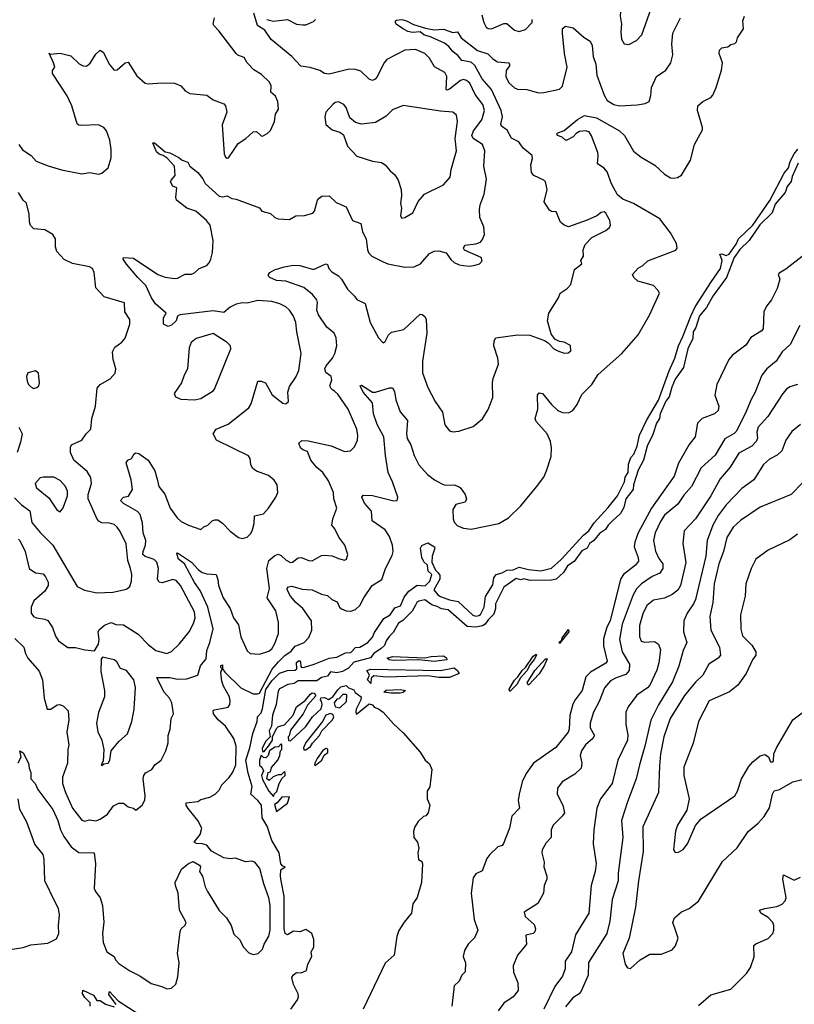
# Model space of a CAD drawing. Extents: x 1468344 to 1613994, y 525695 to 643861.
# Tile 273 of 427: x 1573403 to 1578415, y 597256 to 603623. Entities that reach past the tile are written whole.
import ezdxf

# ---------------------------------------------------------------- set-up
doc = ezdxf.new("R2010")
doc.units = 0

msp = doc.modelspace()

# ---------------------------------------------------------------- linework, layer by layer
at = {"layer": '0CON10XD'}
for points in [[(1577345, 603462), (1577395, 603487.5), (1577428.1, 603525), (1577489.4, 603695), (1577492.9, 603745), (1577486, 603775), (1577469.7, 603799.7), (1577435, 603822), (1577365.9, 603825.9), (1577340, 603815), (1577319.7, 603790.3), (1577295.8, 603735.8), (1577287.5, 603645), (1577296.7, 603595), (1577292.5, 603545), (1577297.9, 603497.9), (1577315, 603466.2), (1577345, 603462)], [(1573398.8, 602815), (1573422.2, 602782.2), (1573478, 602745), (1573509.1, 602709.1), (1573587.4, 602677.4), (1573673, 602653), (1573805, 602625.4), (1573855, 602635.6), (1573915, 602624.5), (1573935, 602630), (1573975.8, 602664.2), (1573995, 602730), (1573995.8, 602784.2), (1573985.7, 602845), (1573965.6, 602905), (1573948, 602925), (1573913, 602943), (1573798.3, 602938.3), (1573785, 602940), (1573775, 602950), (1573740.5, 603065), (1573710.2, 603130.2), (1573616, 603275), (1573616.1, 603293.9), (1573631.2, 603315), (1573623.2, 603343.2), (1573593.3, 603406.7), (1573600, 603400), (1573665, 603406), (1573735, 603390), (1573788.3, 603338.3), (1573815, 603324.3), (1573835, 603322.5), (1573859.1, 603340.9), (1573895, 603400), (1573925, 603426.7), (1573945, 603410), (1573982.5, 603335), (1574015, 603296.2), (1574035, 603298.8), (1574085, 603344), (1574105, 603348), (1574160.6, 603260.6), (1574215, 603212.5), (1574235, 603208), (1574325, 603215.7), (1574405, 603212.5), (1574445, 603196.2), (1574475, 603163.8), (1574505, 603146.2), (1574615, 603134.2), (1574654.3, 603104.3), (1574725, 603078), (1574736, 603065), (1574744.3, 603025), (1574713.1, 602943.1), (1574725.8, 602755), (1574735, 602733.3), (1574745, 602726.7), (1574755, 602730), (1574787.5, 602777.5), (1574817.5, 602822.5), (1574867.1, 602855), (1574915, 602898.8), (1574935, 602900), (1574965, 602872.5), (1574975, 602870), (1575005, 602886.7), (1575025, 602906.7), (1575051.2, 602965), (1575057.7, 603012.3), (1575076.9, 603045), (1575074.4, 603095), (1575058.3, 603128.3), (1575029.2, 603155), (1575030.4, 603195), (1575020, 603220), (1574967.9, 603267.9), (1574918.3, 603298.3), (1574875.8, 603345), (1574855, 603378.8), (1574815, 603394), (1574805, 603404), (1574691.3, 603551.3), (1574658.5, 603585), (1574654.6, 603595), (1574663.1, 603635)], [(1574442, 597728), (1574447.1, 597745), (1574475, 597768.8), (1574480.8, 597785), (1574438, 597865), (1574428.6, 597975), (1574410.8, 598025), (1574410, 598045), (1574450.5, 598129.5), (1574495, 598167.5), (1574525, 598180), (1574567.5, 598155), (1574572.5, 598145), (1574567.5, 598115), (1574585.8, 598085.8), (1574603.8, 598015), (1574618, 597985), (1574693.7, 597863.7), (1574740.6, 597815), (1574771.2, 597765), (1574789.5, 597709.5), (1574825.6, 597675.6), (1574851.4, 597625), (1574885, 597589.2), (1574915, 597577.5), (1574945.7, 597584.3), (1574975, 597612.5), (1574985.7, 597644.3), (1575015, 597696.7), (1575024.5, 597735.5), (1575024.2, 597895), (1575015.3, 597945), (1574982.7, 598035), (1574957.9, 598135), (1574925, 598175.6), (1574905, 598181.8), (1574865, 598178.6), (1574799.2, 598200.8), (1574765, 598197.5), (1574725, 598204.2), (1574645, 598246.2), (1574613.3, 598285), (1574585, 598294.3), (1574547, 598297), (1574532.5, 598305), (1574571.9, 598355), (1574581.9, 598395), (1574556.5, 598445), (1574493.4, 598523.4), (1574481.5, 598545), (1574481.1, 598558.9), (1574555, 598567.1), (1574575, 598581.2), (1574634.1, 598595.9), (1574668.8, 598615), (1574695, 598640.6), (1574712.2, 598675), (1574758, 598722), (1574782.7, 598757.3), (1574801.8, 598805), (1574803.2, 598925), (1574789.3, 598975), (1574734.6, 599055), (1574686.9, 599095), (1574656.4, 599135), (1574655.6, 599154.4), (1574660.6, 599159.4), (1574709.3, 599169.3), (1574752, 599178), (1574763.8, 599195), (1574765.9, 599214.1), (1574761.1, 599245), (1574722.6, 599312.6), (1574710.8, 599345), (1574705.6, 599404.4), (1574713.3, 599425), (1574705, 599433.3), (1574705, 599448), (1574715, 599451.2), (1574716, 599425), (1574730.5, 599405), (1574835, 599302.8), (1574915, 599264.4), (1574945, 599263.6), (1574955, 599268.8), (1575037.2, 599422.8), (1575078.6, 599471.4), (1575118.6, 599511.4), (1575160.1, 599539.9), (1575185, 599571.4), (1575242.9, 599595), (1575275, 599628.6), (1575293.3, 599675), (1575290.7, 599735), (1575235.9, 599815), (1575189.3, 599855), (1575155.4, 599895), (1575133.2, 599936.8), (1575132.9, 599945), (1575142.5, 599955), (1575165, 599959.7), (1575231.7, 599941.7), (1575295, 599935.4), (1575355, 599908.6), (1575395, 599899.6), (1575423.7, 599873.7), (1575457.9, 599857.9), (1575472.7, 599825), (1575485, 599813.8), (1575515, 599800), (1575545, 599797.5), (1575575, 599808.5), (1575604.6, 599835), (1575628.9, 599885), (1575683.5, 599965), (1575746.8, 600003.2), (1575769.4, 600075), (1575812.4, 600157.6), (1575818.8, 600185), (1575816.4, 600225), (1575795, 600281.4), (1575768.2, 600325), (1575683.3, 600383.3), (1575680, 600445), (1575635, 600497.8), (1575617.5, 600535), (1575625, 600548), (1575685, 600545.6), (1575825, 600512.9), (1575845.8, 600514.2), (1575850.8, 600535), (1575814.7, 600634.7), (1575786.6, 600695), (1575769.7, 600805), (1575760, 600925), (1575715.3, 601005), (1575693.4, 601075), (1575685.3, 601145), (1575625.6, 601215), (1575606.7, 601255), (1575615, 601260), (1575685, 601214.6), (1575706.2, 601215), (1575795, 601242.5), (1575815, 601242), (1575829.2, 601219.2), (1575837.9, 601165), (1575865, 601086.4), (1575911.9, 601031.9), (1575906.4, 600945), (1575910.9, 600915), (1575933.4, 600875), (1575955.3, 600805), (1575985, 600744.4), (1576042.6, 600682.6), (1576087.6, 600647.6), (1576135, 600621.5), (1576156.2, 600613.8), (1576215, 600615.8), (1576243.3, 600605), (1576256, 600596), (1576285, 600552.5), (1576293.3, 600525), (1576285, 600503.3), (1576225, 600488.6), (1576205.5, 600455), (1576207.1, 600395), (1576215, 600373.1), (1576235, 600351.2), (1576275, 600334.7), (1576325, 600328.5), (1576503.8, 600365), (1576565, 600401.9), (1576645, 600480), (1576747.6, 600602.4), (1576793.5, 600665), (1576812.7, 600705), (1576842, 600798), (1576843.8, 600855), (1576837.7, 600895), (1576815.7, 600945.7), (1576744.6, 601024.6), (1576738.9, 601045), (1576755.6, 601105.6), (1576754.3, 601195), (1576765, 601211.2), (1576785, 601206), (1576844.1, 601134.1), (1576885, 601096.9), (1576915, 601083.1), (1576955, 601081.4), (1576981.2, 601095), (1577010, 601135), (1577039.8, 601200.2), (1577105.2, 601264.8), (1577145, 601328.5), (1577298.5, 601465), (1577405.7, 601584.3), (1577477.4, 601712.6), (1577542, 601855), (1577532.9, 601875), (1577505, 601903.8), (1577402.7, 601932.7), (1577375.7, 601955), (1577367.5, 601975), (1577403.8, 602016.2), (1577435, 602034), (1577466.7, 602063.3), (1577648.3, 602131.7), (1577656.5, 602145), (1577653.1, 602175), (1577614.6, 602245), (1577544.4, 602335), (1577375, 602435.3), (1577305, 602461.9), (1577270.9, 602490.9), (1577231.9, 602561.9), (1577205, 602640.2), (1577185, 602662.5), (1577141.2, 602691.2), (1577146.8, 602743.2), (1577143.2, 602765), (1577102.3, 602872.3), (1577086.9, 602896.9), (1577065, 602904), (1577025, 602901.1), (1577002.7, 602887.3), (1576985, 602865.6), (1576943.8, 602843.8), (1576935, 602843.3), (1576913.8, 602863.8), (1576882.5, 602875), (1576877.5, 602885), (1576881.7, 602888.3), (1576925, 602907.5), (1577011.9, 602978.1), (1577057.5, 603002.5), (1577135, 602988.6), (1577285, 602904.1), (1577316.4, 602875), (1577375, 602773.8), (1577425, 602733.3), (1577511.8, 602681.8), (1577575, 602624.4), (1577615, 602601.4), (1577635, 602598.1), (1577658.3, 602601.7), (1577685, 602617.5), (1577744.4, 602715), (1577770, 602815), (1577820, 602910), (1577820.8, 602925), (1577788, 603035), (1577790, 603065), (1577823.3, 603095), (1577875, 603120), (1577887.5, 603135), (1577909.2, 603185), (1577943.6, 603296.4), (1577950.6, 603345), (1577929.2, 603405), (1577930, 603425), (1577945, 603441.2), (1577985, 603446.7), (1578005, 603463.3), (1578030, 603470), (1578040.7, 603479.3), (1578046.7, 603505), (1578085.8, 603564.2), (1578081.4, 603615), (1578092.5, 603645)], [(1574955, 602405.7), (1574970, 602385), (1575025, 602368.8), (1575053.8, 602345), (1575075, 602335.8), (1575149.3, 602330.7), (1575190, 602355), (1575245, 602356.8), (1575298.9, 602371.1), (1575310.6, 602385), (1575330.8, 602455), (1575340.3, 602469.7), (1575358.8, 602481.2), (1575405, 602484.2), (1575451.7, 602441.7), (1575515, 602413.3), (1575555.8, 602325), (1575610, 602305), (1575621.2, 602251.2), (1575645.6, 602205.6), (1575654, 602135), (1575662.7, 602112.7), (1575682, 602095), (1575755, 602056.7), (1575785, 602044.4), (1575895, 602021.9), (1575955, 602025.7), (1575996, 602045), (1576055, 602110.6), (1576085, 602125.6), (1576115, 602128.9), (1576163.3, 602115), (1576192.7, 602072.7), (1576215, 602053.8), (1576247.7, 602037.7), (1576274.1, 602034.1), (1576315, 602030), (1576350, 602035), (1576377.5, 602045), (1576396.1, 602063.9), (1576388, 602085), (1576282.1, 602132.1), (1576273.8, 602145), (1576282.5, 602165), (1576355, 602174.5), (1576383.8, 602185), (1576398.3, 602201.7), (1576410.8, 602235), (1576406.4, 602283.6), (1576380, 602345), (1576378.6, 602395), (1576382.9, 602425), (1576408.1, 602495), (1576422.7, 602592.7), (1576405.6, 602675), (1576413.6, 602775), (1576396.7, 602815), (1576337.3, 602855), (1576329.2, 602875), (1576340, 602905), (1576392.7, 602975), (1576411.3, 603035), (1576400, 603075), (1576350.3, 603140.3), (1576315, 603213.1), (1576295, 603230), (1576275, 603235.6), (1576255, 603229.1), (1576185, 603173.5), (1576167.7, 603167.7), (1576162.3, 603172.3), (1576166, 603255), (1576155, 603280.8), (1576087.2, 603317.2), (1576054.5, 603375), (1576025, 603403.5), (1575965, 603430.8), (1575894.7, 603425.3), (1575778, 603365), (1575762, 603345), (1575715, 603252), (1575702.4, 603237.6), (1575685, 603230), (1575665, 603238.6), (1575610.9, 603290.9), (1575575, 603301.5), (1575535, 603302.9), (1575405, 603271.1), (1575376, 603276), (1575345, 603294.5), (1575283.4, 603313.4), (1575222.2, 603322.2), (1575164.6, 603384.6), (1575031.2, 603495), (1574990, 603555), (1574942, 603585), (1574918.8, 603665)], [(1575002.5, 603625), (1575045, 603614.2), (1575135, 603624.3), (1575193.6, 603593.6), (1575235, 603588.9), (1575255, 603590.6), (1575305, 603611.2), (1575316.7, 603625)], [(1575441.2, 601221.2), (1575421.4, 601235), (1575409.4, 601255), (1575422.9, 601295), (1575419.2, 601315), (1575385, 601342.5), (1575378.5, 601365), (1575385.5, 601385), (1575427.8, 601435), (1575443.3, 601465), (1575454.3, 601515), (1575451.5, 601565), (1575438.1, 601595), (1575390.5, 601635), (1575337, 601715), (1575326.5, 601745), (1575329.6, 601795), (1575325, 601811.5), (1575296.8, 601846.8), (1575241.6, 601891.6), (1575125, 601933.1), (1575065, 601936), (1575022.5, 601955), (1575013.3, 601965), (1575013.3, 601975), (1575022.7, 601987.3), (1575052.5, 602005), (1575114.5, 602025.5), (1575175, 602036.1), (1575215, 602033.6), (1575305, 602007.9), (1575385, 602044), (1575395, 602040), (1575404.5, 602014.5), (1575422.4, 601992.4), (1575465, 601966.2), (1575485, 601946.2), (1575525, 601880), (1575568.6, 601835), (1575585, 601814), (1575638.3, 601788.3), (1575671.4, 601665), (1575725, 601566), (1575755, 601534.3), (1575768.8, 601541.2), (1575790, 601585), (1575807.9, 601602.1), (1575889.6, 601620.4), (1575995, 601718), (1576007.7, 601717.7), (1576025, 601703.3), (1576033.9, 601683.9), (1576036.8, 601596.8), (1576008.9, 601415), (1576009.7, 601339.7), (1576044, 601245), (1576092, 601155), (1576138.8, 601085), (1576155, 601002.5), (1576184.2, 600964.2), (1576205, 600958.8), (1576245, 600962), (1576337, 600993), (1576398.3, 601041.7), (1576435, 601102.5), (1576465, 601180), (1576462.5, 601275), (1576467, 601303), (1576502, 601395), (1576497.5, 601435), (1576470, 601515), (1576473.9, 601546.1), (1576484, 601566), (1576624.3, 601585.7), (1576703, 601583), (1576798.3, 601548.3), (1576823, 601533), (1576860, 601495), (1576885, 601482.5), (1576925, 601467.5), (1576951.7, 601468.3), (1576968.3, 601481.7), (1576966.4, 601516.4), (1576925, 601537.5), (1576895, 601542.5), (1576866.4, 601556.4), (1576841.7, 601591.7), (1576818.8, 601675), (1576826.2, 601725), (1576890, 601825), (1576900, 601855), (1576945, 601883.8), (1576969.7, 601910.3), (1576992.8, 602007.2), (1577041.2, 602045), (1577033.8, 602065), (1577052, 602095), (1577049.2, 602135), (1577060.9, 602169.1), (1577105.9, 602214.1), (1577195, 602260), (1577218.3, 602278.3), (1577226.7, 602295), (1577221.2, 602325), (1577195, 602372.5), (1577185, 602380), (1577165, 602376.7), (1577137.5, 602355), (1577075, 602326.7), (1576955, 602284), (1576925, 602293.8), (1576902.7, 602312.7), (1576875, 602380), (1576845, 602382.5), (1576830.5, 602390.5), (1576796.7, 602445), (1576816, 602525), (1576806, 602575), (1576795, 602585.8), (1576728.8, 602615), (1576714.2, 602635), (1576710.8, 602685), (1576720.8, 602725), (1576718.8, 602745), (1576661.3, 602791.3), (1576632.5, 602832.5), (1576585, 602857.3), (1576557.6, 602907.6), (1576520, 602935), (1576516.6, 602946.6), (1576526.2, 602995), (1576517.5, 603035), (1576455, 603171.1), (1576395, 603240), (1576347.1, 603327.1), (1576325, 603347.5), (1576265, 603359.2), (1576240.1, 603390.1), (1576205, 603418.2), (1576180.7, 603450.7), (1576151.3, 603471.3), (1576065, 603510.7), (1576017.5, 603525), (1575994.5, 603544.5), (1575945, 603540.7), (1575915, 603546), (1575880, 603565), (1575838.8, 603595), (1575833.8, 603605), (1575833.8, 603615), (1575840.9, 603619.1), (1575875.7, 603624.3), (1575905, 603616.4), (1575951.3, 603591.3), (1576028, 603568), (1576085, 603558.2), (1576145, 603561.1), (1576205, 603540.9), (1576235, 603544.3), (1576260, 603505), (1576365, 603423.3), (1576431.5, 603401.5), (1576465, 603368.9), (1576495, 603351.1), (1576565.8, 603345), (1576573.3, 603335), (1576571.5, 603325), (1576550.5, 603295), (1576547.9, 603255), (1576567.9, 603215), (1576605, 603182.5), (1576625, 603173.5), (1576685, 603172.2), (1576759.5, 603149.5), (1576795, 603151.2), (1576895, 603173.8), (1576915.8, 603194.2), (1576946.2, 603315), (1576928.9, 603405), (1576914.6, 603535.4), (1576915.8, 603565), (1576935, 603581.4), (1576985, 603569.4), (1577055, 603507.5), (1577095, 603483.8), (1577106.9, 603456.9), (1577114.7, 603384.7), (1577131.5, 603335), (1577138.4, 603265), (1577183.8, 603135), (1577205, 603100.8), (1577246.7, 603075), (1577285, 603066.9), (1577397.9, 603072.1), (1577449.7, 603080.3), (1577475, 603093.3), (1577487.7, 603132.3), (1577490.8, 603185), (1577523.8, 603255), (1577584, 603296), (1577615.6, 603344.4), (1577630, 603395), (1577623.5, 603465), (1577630, 603535), (1577678.1, 603635)], [(1576392.7, 603655), (1576405.6, 603605), (1576421.4, 603575), (1576435, 603565.7), (1576455, 603564.4), (1576535, 603598.1), (1576555, 603599.2), (1576605, 603555.7), (1576635, 603547.1), (1576675, 603560), (1576719.2, 603605), (1576718, 603625)], [(1575875, 602340), (1575895, 602343.3), (1575946.2, 602375), (1575982.2, 602447.8), (1576022.5, 602495), (1576145, 602555.5), (1576188.6, 602605), (1576195.3, 602655), (1576230, 602775), (1576220.9, 602855), (1576236.5, 602965), (1576229.2, 603005), (1576205, 603024.4), (1576125, 603030.8), (1575885, 603069.2), (1575815, 603040), (1575775, 602999.4), (1575705, 602958.1), (1575615, 602948.1), (1575575, 602958.6), (1575538.7, 602988.7), (1575515.5, 603055.5), (1575501.2, 603075), (1575465, 603091.4), (1575445, 603087.5), (1575430, 603075), (1575384.2, 603025), (1575377.1, 602995), (1575383.8, 602945), (1575425, 602911.2), (1575475, 602896.7), (1575499.3, 602879.3), (1575523.3, 602805), (1575585, 602740), (1575685, 602708), (1575745, 602700), (1575768.8, 602685), (1575801.2, 602645), (1575830.3, 602620.3), (1575851.4, 602585), (1575872.2, 602525), (1575874.4, 602485), (1575867.5, 602435), (1575873.8, 602405), (1575866.7, 602355), (1575875, 602340)], [(1573395, 600264.4), (1573405, 600255.8), (1573437.9, 600185), (1573465.4, 600075.4), (1573505.9, 600045.9), (1573555, 600039.5), (1573569.7, 600019.7), (1573586.9, 599985), (1573588.2, 599965), (1573565, 599926.9), (1573495, 599864.3), (1573476.9, 599825), (1573478.5, 599785), (1573493.5, 599765), (1573512.5, 599755), (1573566.6, 599746.6), (1573585, 599738.1), (1573615, 599693.1), (1573635.9, 599635.9), (1573655, 599605.7), (1573715, 599564.3), (1573765, 599564.3), (1573825, 599549.2), (1573888.3, 599541.7), (1573914, 599585), (1573917.5, 599615), (1573912, 599665), (1573919.2, 599680.8), (1573951.5, 599708.5), (1573994.4, 599724.4), (1574025, 599711.5), (1574075, 599711.1), (1574169.3, 599649.3), (1574235, 599582.9), (1574285, 599544.2), (1574355, 599525.6), (1574385, 599538.6), (1574434.5, 599585), (1574500, 599665), (1574527.9, 599717.9), (1574537.8, 599755), (1574534.1, 599795), (1574443.8, 599965), (1574415.7, 599995.7), (1574395, 600003.1), (1574325, 599980.8), (1574305, 599985.6), (1574294.6, 600005), (1574302.3, 600075), (1574291.1, 600115), (1574273.1, 600133.1), (1574215, 600151.1), (1574200.4, 600165), (1574201.2, 600185), (1574218.1, 600225), (1574219.7, 600255), (1574202, 600305), (1574198.8, 600368.8), (1574182.7, 600422.7), (1574165, 600442.2), (1574075.8, 600495), (1574055.8, 600515), (1574074.2, 600535), (1574107, 600543), (1574133.8, 600585), (1574125, 600646.7), (1574092, 600758), (1574102.5, 600775), (1574126.7, 600785), (1574143.3, 600815), (1574155, 600823.3), (1574175, 600818.8), (1574235.6, 600775), (1574278.5, 600705), (1574292.1, 600652.1), (1574302.9, 600605), (1574342.2, 600555), (1574377.7, 600465), (1574421.2, 600401.2), (1574448.3, 600378.3), (1574495, 600354.4), (1574575, 600326), (1574595.6, 600344.4), (1574620, 600355), (1574647.9, 600382.1), (1574665, 600390), (1574685, 600388), (1574715, 600367.5), (1574765, 600315.7), (1574820, 600275), (1574845, 600268), (1574875, 600276), (1574898.9, 600301.1), (1574910, 600325), (1574920.5, 600365), (1574922, 600415), (1574981.1, 600428.9), (1575013.3, 600465), (1575060.8, 600535), (1575072.5, 600565), (1575069.2, 600615), (1575050, 600645), (1575013.3, 600675), (1574935, 600704.3), (1574910.9, 600720.9), (1574899.4, 600745), (1574895.5, 600785.5), (1574883.5, 600803.5), (1574676, 600905), (1574656.2, 600945), (1574674, 600975), (1574752, 601008), (1574886.9, 601113.1), (1574900.4, 601139.6), (1574943.8, 601285), (1574965, 601286.5), (1574994.2, 601275), (1575036.4, 601196.4), (1575105, 601143.8), (1575125, 601138.8), (1575143.3, 601155), (1575138.6, 601215), (1575148, 601252), (1575189.5, 601310.5), (1575208.9, 601355), (1575225.4, 601465.4), (1575196.5, 601605), (1575190, 601665), (1575174.3, 601705), (1575149.2, 601745), (1575126.2, 601766.2), (1575086.7, 601786.7), (1575035, 601801.2), (1574945, 601806.7), (1574875, 601790), (1574845, 601791.6), (1574805, 601783.3), (1574765.7, 601765), (1574725, 601730.4), (1574655, 601740.9), (1574440, 601715), (1574423.8, 601706.2), (1574416.2, 601675), (1574385, 601646.7), (1574365, 601640), (1574334.3, 601654.3), (1574334.4, 601695.6), (1574350, 601725), (1574283.1, 601785), (1574255.5, 601825), (1574219.4, 601905), (1574166.9, 601955), (1574095, 602042.9), (1574073.1, 602075), (1574074, 602085), (1574140.2, 602080.2), (1574296.7, 601975), (1574345, 601957.1), (1574405, 601949.2), (1574425, 601952.5), (1574475, 601977.8), (1574515, 601978), (1574535, 601985.8), (1574563.8, 602015), (1574615, 602033.5), (1574629.6, 602050.4), (1574639.4, 602075), (1574651.8, 602118.2), (1574654.2, 602195), (1574635, 602294.2), (1574611.9, 602325), (1574543.3, 602385), (1574483.9, 602403.9), (1574417.5, 602455), (1574413.8, 602475), (1574420, 602535), (1574395, 602547.5), (1574380, 602575), (1574382.5, 602585), (1574410, 602615), (1574404, 602675), (1574358.3, 602728.3), (1574332.5, 602745), (1574305, 602752.5), (1574288.3, 602768.3), (1574265, 602827.5), (1574275, 602827.5), (1574345, 602769.2), (1574375, 602762.9), (1574432.9, 602732.9), (1574453.8, 602715), (1574491.4, 602701.4), (1574504, 602675), (1574555.7, 602635), (1574587.5, 602595), (1574603.1, 602563.1), (1574695, 602482.5), (1574715, 602477.3), (1574745, 602484.4), (1574775, 602466.7), (1574805, 602461.9), (1574955, 602405.7)], [(1577211.7, 600468.3), (1577270.4, 600545), (1577315.7, 600634.3), (1577320.2, 600665), (1577339.5, 600695), (1577341.7, 600748.3), (1577357.2, 600792.8), (1577375.9, 600814.1), (1577398.4, 600865), (1577413.8, 600936.2), (1577457.8, 601032.2), (1577536.8, 601163.2), (1577605, 601353.3), (1577642.1, 601435), (1577665.2, 601515), (1577694.8, 601575), (1577744.6, 601705.4), (1577773.4, 601766.6), (1577880.2, 601929.8), (1577938, 602015), (1577948, 602065), (1577933, 602107), (1577945, 602109.5), (1577975, 602098.4), (1577992.6, 602107.4), (1578038.8, 602171.2), (1578054.8, 602205.2), (1578146.3, 602293.7), (1578256.7, 602453.3), (1578349.2, 602630.8), (1578377.8, 602665), (1578388.7, 602705), (1578414.8, 602755), (1578438.7, 602785)], [(1578440.6, 602695), (1578400.4, 602609.6), (1578393.7, 602576.3), (1578369.7, 602545), (1578356.5, 602505), (1578290.9, 602429.1), (1578271.6, 602375), (1578192.5, 602297.5), (1578122.5, 602195), (1578062.8, 602137.2), (1578025.2, 602085), (1577975.8, 601955), (1577888, 601835), (1577847.1, 601762.9), (1577801, 601709), (1577776.8, 601633.2), (1577761.1, 601605), (1577758.9, 601561.1), (1577727.1, 601495), (1577698.9, 601375), (1577645, 601299.1), (1577623, 601247), (1577606.4, 601183.6), (1577583.5, 601156.5), (1577547.1, 601075), (1577542.9, 601045), (1577522.5, 601015), (1577498.9, 600941.1), (1577463.7, 600866.3), (1577438.6, 600775), (1577405, 600709.4), (1577374.3, 600615), (1577371.6, 600585), (1577326, 600525), (1577311.8, 600468.2), (1577290.3, 600429.7), (1577238.2, 600381.8), (1577211.2, 600355), (1577194.2, 600325.8), (1577155, 600301.3), (1577116.8, 600253.2), (1577090.5, 600235), (1577075.4, 600205), (1577041.2, 600188.8), (1576989.9, 600120.1), (1576947.4, 600092.6), (1576920.7, 600049.3), (1576875, 600005.6), (1576845, 599998.1), (1576705, 599997), (1576665, 600007.5), (1576645, 600001.2), (1576615, 600008.7), (1576535, 599952.7), (1576480.7, 599845), (1576482.2, 599815), (1576471.3, 599778.7), (1576435, 599743.3), (1576415.5, 599714.5), (1576397.1, 599702.9), (1576355, 599694.8), (1576299.2, 599699.2), (1576175, 599806.5), (1576132.5, 599812.5), (1576105, 599829.6), (1576069.3, 599839.3), (1576025, 599871.3), (1575985, 599862.5), (1575973, 599855), (1575963.4, 599836.6), (1575942, 599798), (1575882.3, 599737.7), (1575855, 599720.5), (1575819.9, 599660.1), (1575795, 599636.8), (1575775, 599606.5), (1575762.9, 599577.1), (1575743.1, 599556.9), (1575695, 599525.4), (1575673.1, 599496.9), (1575565, 599467.9), (1575529.9, 599430.1), (1575491.7, 599408.3), (1575455, 599400), (1575415, 599406.7), (1575395, 599377.1), (1575355, 599370), (1575325, 599348), (1575205, 599348.1), (1575179.2, 599330.8), (1575138.8, 599325), (1575085, 599295.4), (1575075, 599282), (1575063.1, 599195), (1575039.5, 599125), (1575033.1, 599055), (1575018, 599025), (1575023.3, 598986.7), (1574995, 598958), (1574973.2, 598913.2), (1574975, 598890), (1574985, 598890), (1575013.6, 598926.4), (1575040, 598965), (1575040, 598985), (1575065, 599040), (1575078.3, 599051.7), (1575115.8, 599064.2), (1575173.3, 599125), (1575195, 599180), (1575250, 599220), (1575285, 599262.5), (1575295, 599270), (1575308.3, 599268.3), (1575318.3, 599251.7), (1575265, 599190), (1575237.5, 599135), (1575155, 599030), (1575147, 598993), (1575140, 598985), (1575141.7, 598961.7), (1575155, 598960), (1575255, 599052.5), (1575297.5, 599115), (1575353.6, 599166.4), (1575360, 599195), (1575357, 599217), (1575350, 599225), (1575351.7, 599238.3), (1575375, 599240), (1575401.7, 599228.3), (1575430, 599245), (1575460.7, 599289.3), (1575481.7, 599308.3), (1575515, 599317.5), (1575531.7, 599301.7), (1575565, 599290), (1575573.6, 599273.6), (1575612.5, 599245), (1575610, 599225), (1575580, 599165), (1575577.5, 599145), (1575582.5, 599132.5), (1575665, 599200), (1575685, 599192.5), (1575697, 599177), (1575725, 599168), (1575754, 599145), (1575820.9, 599070.9), (1575885, 599012.5), (1575995, 598885.8), (1576026, 598836), (1576055, 598811.2), (1576070, 598775), (1576057.5, 598662.5), (1576040, 598635), (1576040, 598585), (1576056.7, 598545), (1576046.7, 598495), (1576030, 598475), (1576015, 598470), (1575980.7, 598439.3), (1575960, 598405), (1575951.2, 598375), (1575952.5, 598335), (1575976.7, 598305), (1575986.4, 598266.4), (1575980, 598235), (1575983, 598193), (1576005, 598180), (1576010, 598165), (1576004, 598045), (1575973.9, 597946.1), (1575946.2, 597905), (1575937.8, 597845), (1575891.5, 597788.5), (1575856.4, 597733.6), (1575843.8, 597695), (1575825.6, 597575), (1575767.8, 597522.2), (1575625.4, 597225)], [(1573370.8, 600530.8), (1573415.8, 600485.8), (1573468.3, 600448.3), (1573481.9, 600371.9), (1573536.3, 600306.3), (1573617.3, 600225), (1573775, 599958), (1573823.2, 599933.2), (1573903.4, 599916.6), (1574005, 599921.5), (1574095, 599940.8), (1574115, 599958.8), (1574127.2, 599992.8), (1574127.9, 600035), (1574119.3, 600075), (1574102, 600125), (1574093.3, 600233.3), (1574054.2, 600314.2), (1574035, 600342.2), (1574015, 600358.2), (1573985, 600367.1), (1573935, 600370.4), (1573915, 600380), (1573903.7, 600393.7), (1573845.4, 600525), (1573846.9, 600553.1), (1573867.8, 600625), (1573863.5, 600663.5), (1573840.6, 600700.6), (1573753.5, 600775), (1573731.8, 600825), (1573731.8, 600858.2), (1573738, 600875), (1573806.1, 600903.9), (1573834.2, 600945), (1573864, 600975), (1573870, 601045), (1573893.3, 601125), (1573905, 601240), (1573923.3, 601265), (1573988.8, 601301.2), (1574021.7, 601338.3), (1574026, 601365), (1574008.9, 601425), (1574004, 601475), (1574020, 601505), (1574039.8, 601520.2), (1574065, 601536.9), (1574085, 601564.3), (1574115.3, 601655), (1574115.4, 601685), (1574084.3, 601734.3), (1574081.1, 601791.1), (1573950.9, 601830.9), (1573895, 601890), (1573885, 601987.5), (1573874.4, 602014.4), (1573855, 602024), (1573745, 602047.1), (1573691.3, 602071.3), (1573644.2, 602125), (1573634.2, 602155), (1573636, 602205), (1573618.8, 602235), (1573565, 602264.3), (1573495, 602271.2), (1573472.7, 602292.7), (1573465.8, 602315), (1573465.6, 602365), (1573447.7, 602437.7), (1573425, 602456.7), (1573395.5, 602505.5)], [(1578465, 602091.4), (1578360.7, 602009.3), (1578316.2, 601985), (1578311.2, 601975), (1578321.2, 601945), (1578304.2, 601885), (1578267.5, 601812.5), (1578235, 601771.2), (1578217.5, 601735), (1578214.4, 601625), (1578201.4, 601608.6), (1578132.9, 601567.1), (1578100.5, 601519.5), (1578016.1, 601453.9), (1577990.7, 601425), (1577912.9, 601265), (1577901.1, 601195), (1577925.6, 601125), (1577921.4, 601095), (1577898.8, 601075), (1577818.6, 601045), (1577787.9, 601015), (1577774.4, 600925), (1577735, 600877.1), (1577665.3, 600755), (1577638.3, 600671.7), (1577490.8, 600465), (1577403.8, 600305), (1577383.1, 600245), (1577379.7, 600215), (1577405.4, 600145), (1577407.8, 600122.2), (1577386.7, 600095), (1577310.8, 600035), (1577289.7, 600005), (1577223.7, 599735), (1577203, 599695), (1577181, 599619), (1577180, 599575), (1577203.6, 599475), (1577195, 599463.2), (1577096.7, 599405), (1577066, 599374), (1577043.1, 599285), (1576996.2, 599225), (1576982.7, 599197.3), (1576963.4, 599123.4), (1576959.2, 599035), (1576950.9, 599015), (1576872.3, 598917.7), (1576728.6, 598815), (1576680.8, 598749.2), (1576653.5, 598695), (1576634.4, 598615), (1576629.4, 598575), (1576636, 598525), (1576587.3, 598472.7), (1576571.4, 598395), (1576533.6, 598296.4), (1576525, 598283.3), (1576495.9, 598274.1), (1576445.6, 598224.4), (1576425, 598200), (1576395, 598120), (1576355, 598100), (1576338, 598075), (1576324.2, 597974.2), (1576344.3, 597805), (1576368.5, 597735), (1576345, 597686.7), (1576305, 597644.3), (1576281.1, 597605), (1576273.3, 597565), (1576288.5, 597525), (1576284.5, 597465.5), (1576262.9, 597445), (1576247.1, 597405), (1576214.4, 597375), (1576200, 597245)], [(1574535, 601165.7), (1574575, 601174.3), (1574655, 601224), (1574664, 601235), (1574770, 601495), (1574766.7, 601515), (1574745.6, 601535.6), (1574655, 601593.8), (1574545, 601561.9), (1574511.9, 601535), (1574499.8, 601500.2), (1574488.8, 601365), (1574466.7, 601325), (1574450, 601275), (1574402.5, 601205), (1574412.5, 601185), (1574445, 601168.8), (1574535, 601165.7)], [(1578450, 601645), (1578387.4, 601522.6), (1578335.6, 601475), (1578297.8, 601415), (1578237.1, 601365), (1578204.3, 601325), (1578162.5, 601215), (1578135, 601168), (1578097.5, 601075), (1578039.5, 600960.5), (1578025, 600946.2), (1577965, 600913.3), (1577902.6, 600807.4), (1577812.9, 600725), (1577748.8, 600605), (1577700.8, 600549.1), (1577660.6, 600489.4), (1577575, 600419.6), (1577548.6, 600378.6), (1577514.1, 600305), (1577503.3, 600255), (1577517, 600187), (1577539.2, 600139.2), (1577563.8, 600105), (1577565, 600073.8), (1577545.3, 600044.7), (1577495, 600022.5), (1577425.5, 599975), (1577395, 599942.5), (1577372.9, 599905), (1577301.6, 599715), (1577284.7, 599615), (1577300.3, 599535), (1577349.5, 599455), (1577346.9, 599415), (1577325, 599388.2), (1577262.2, 599367.8), (1577225, 599347.3), (1577187.4, 599302.6), (1577152.9, 599215), (1577116.4, 599145), (1577093.5, 599075), (1577094.6, 599044.6), (1577121.4, 598995), (1577112.5, 598975), (1577064.4, 598935), (1577037.8, 598895), (1577030, 598865), (1577040, 598815), (1577035, 598784), (1576996, 598744), (1576912, 598695), (1576881.9, 598655), (1576880, 598615), (1576916.5, 598545), (1576928.1, 598495), (1576915.8, 598475), (1576854.3, 598415), (1576841.4, 598385), (1576841.4, 598335), (1576809.4, 598300.6), (1576784.3, 598255), (1576780.6, 598235), (1576796.4, 598175), (1576793.5, 598145), (1576814.3, 598085), (1576814.2, 598065), (1576795.6, 598025), (1576792.2, 597975), (1576755, 597908), (1576667.5, 597852.5), (1576673.8, 597825), (1576731.7, 597771.7), (1576741.2, 597745), (1576735.4, 597724.6), (1576725.4, 597714.6), (1576677, 597703), (1576682, 597645), (1576656.7, 597613.3), (1576625, 597573.3), (1576596.2, 597505), (1576599.2, 597465), (1576625.8, 597395), (1576628.8, 597345), (1576596, 597305), (1576535.5, 597264.5), (1576499.2, 597215)], [(1573495, 601238), (1573515, 601244), (1573526.2, 601255), (1573531.2, 601275), (1573525, 601337.5), (1573505, 601353.3), (1573455, 601340), (1573446.7, 601315), (1573451.2, 601285), (1573461.2, 601265), (1573475, 601248.8), (1573495, 601238)], [(1573372, 599622), (1573431.2, 599565), (1573440, 599525), (1573456.2, 599495), (1573530, 599410), (1573550, 599355), (1573562.3, 599235), (1573581.2, 599165), (1573605, 599163.8), (1573645, 599192.5), (1573664.1, 599195.9), (1573686.2, 599185), (1573718, 599155), (1573720.8, 599095), (1573709.1, 599015), (1573721.4, 598935), (1573714.5, 598905), (1573711.8, 598815), (1573680.8, 598725), (1573680.8, 598685), (1573700, 598625), (1573744.6, 598525), (1573805, 598448), (1573825, 598440), (1573855, 598449.2), (1573895, 598443.6), (1573925, 598454.1), (1573971.2, 598485), (1574009.9, 598540.1), (1574045, 598557.3), (1574075, 598556.7), (1574105, 598534), (1574140, 598525), (1574155, 598512.5), (1574196.2, 598545), (1574212.7, 598577.3), (1574215.7, 598604.3), (1574202.9, 598715), (1574205.6, 598735), (1574217.8, 598752.2), (1574258.8, 598775), (1574278.8, 598805), (1574319.2, 598835), (1574348.6, 598895), (1574363.4, 598946.6), (1574364.5, 598995), (1574377.8, 599035), (1574383.8, 599105), (1574398, 599135), (1574386.8, 599206.8), (1574371.9, 599235), (1574335, 599277.1), (1574290.5, 599369.5), (1574375, 599370), (1574425, 599359.6), (1574485, 599360), (1574555.6, 599384.4), (1574573.3, 599445), (1574608.8, 599491.2), (1574614.1, 599545), (1574634.2, 599595), (1574655.7, 599685), (1574621.6, 599825), (1574571.2, 599931.2), (1574534.3, 599984.3), (1574470.6, 600105), (1574430.4, 600135), (1574420.3, 600169.7), (1574425, 600175.8), (1574515, 600114.7), (1574558.3, 600068.3), (1574585, 600048.9), (1574615, 600039.2), (1574674.2, 600035), (1574686.1, 600003.9), (1574689.6, 599965), (1574720.4, 599885), (1574765.3, 599815.2), (1574786.9, 599755), (1574820, 599710), (1574835, 599633.3), (1574875, 599542.5), (1574895, 599523.8), (1574955, 599520), (1575015, 599538.8), (1575034, 599555), (1575055, 599590), (1575077, 599653), (1575076.9, 599725), (1575060.3, 599800.3), (1575004.5, 599885), (1575019.3, 599945), (1575001.7, 600075), (1575015.6, 600125), (1575055, 600158.8), (1575075, 600166), (1575095, 600158.6), (1575127.4, 600127.4), (1575155, 600113.3), (1575168.8, 600115), (1575205, 600143.1), (1575223.5, 600146.5), (1575275, 600126.4), (1575295, 600124.4), (1575355, 600157.5), (1575375, 600161.4), (1575425.6, 600155.6), (1575465, 600140), (1575505, 600127.5), (1575517.5, 600135), (1575526.2, 600165), (1575506, 600225), (1575467.4, 600277.4), (1575441.3, 600331.3), (1575422.5, 600355), (1575428.9, 600395), (1575456.2, 600465), (1575436, 600525), (1575434.3, 600565), (1575401.5, 600641.5), (1575363.8, 600695), (1575325, 600728.2), (1575287.8, 600775), (1575265, 600830), (1575235, 600841.4), (1575220, 600855), (1575210, 600885), (1575228.4, 600901.6), (1575270.8, 600900.8), (1575417.5, 600867.5), (1575505, 600831.9), (1575543.9, 600836.1), (1575568.7, 600861.3), (1575588.1, 600905), (1575590.6, 600935), (1575584.3, 600975), (1575528.1, 601105), (1575461.7, 601201.7), (1575441.2, 601221.2)], [(1578435, 601264.4), (1578385, 601248.5), (1578365.3, 601234.7), (1578340, 601205), (1578243.8, 601056.2), (1578180.9, 600989.1), (1578171.5, 600955), (1578176.9, 600916.9), (1578168.5, 600895), (1578140, 600865), (1578055, 600819.5), (1578001, 600729), (1577934.8, 600655.2), (1577874.6, 600545), (1577776.5, 600395), (1577702.4, 600317.6), (1577693, 600237), (1577713.7, 600113.7), (1577678.5, 599965), (1577660.5, 599935), (1577625, 599907.3), (1577575, 599882.2), (1577505, 599870), (1577460.9, 599835), (1577435, 599780.8), (1577414.1, 599705), (1577412.7, 599635), (1577425, 599604.2)], [(1573398.8, 600988.8), (1573420.4, 600945), (1573409.5, 600890.5), (1573387.8, 600825)], [(1578454.6, 601005.4), (1578399.5, 600960.5), (1578361.1, 600905), (1578334.3, 600835), (1578303.8, 600806.2), (1578255, 600781.1), (1578215, 600746.9), (1578153.2, 600646.8), (1578075, 600591.8), (1577975, 600486.4), (1577923, 600417), (1577888.9, 600355), (1577850.3, 600255), (1577842.2, 600155), (1577775.2, 599874.8), (1577763.3, 599845), (1577721.8, 599785), (1577700.9, 599735), (1577698.7, 599665), (1577719.6, 599595), (1577696, 599544), (1577667.9, 599442.1), (1577627.6, 599342.4), (1577536.6, 599193.4), (1577486.3, 599093.7), (1577448, 598925), (1577413.1, 598805), (1577392.9, 598715), (1577334.8, 598565.2), (1577297.9, 598445), (1577305.8, 598335), (1577274.6, 598105), (1577274.6, 598055), (1577236.9, 597933.1), (1577222.2, 597795), (1577201.1, 597715), (1577084.2, 597525.8), (1577081.5, 597445), (1577035, 597340.8), (1577023.1, 597325), (1576982.1, 597297.9), (1576935, 597240)], [(1573665, 600440), (1573684.2, 600465.8), (1573713.5, 600545), (1573712.5, 600575), (1573700, 600605), (1573665, 600643.1), (1573625, 600664.3), (1573555, 600665.8), (1573535, 600660), (1573502.5, 600625), (1573511.4, 600595), (1573591.2, 600531.2), (1573642.7, 600452.7), (1573665, 600440)], [(1578469.4, 600630.6), (1578395, 600551.9), (1578195, 600470.8), (1578066, 600385), (1578018.8, 600341.2), (1577978.1, 600275), (1577956.7, 600185), (1577926, 600104), (1577897.5, 599975), (1577886.8, 599855), (1577867.5, 599765), (1577875.6, 599675), (1577931.5, 599565), (1577936.9, 599515), (1577921.4, 599495), (1577862.9, 599455), (1577823.3, 599385), (1577775, 599338.9), (1577705, 599253.3), (1577610.9, 599105), (1577570.3, 598985), (1577548.8, 598875), (1577541.9, 598798.1), (1577536.4, 598625), (1577435.3, 598405), (1577437.9, 598245), (1577406.9, 598055), (1577388.5, 597885), (1577346.8, 597683.2), (1577305.7, 597585), (1577320, 597515), (1577335, 597492.5), (1577355, 597487.5), (1577417.5, 597545), (1577480.5, 597579.5), (1577555, 597581.2), (1577625, 597608.8), (1577645.6, 597634.4), (1577662.5, 597685), (1577645.6, 597735.6), (1577628.8, 597785), (1577640, 597815), (1577685, 597853.3), (1577735, 597876), (1577795, 597923.3), (1577951.3, 598178.7), (1578045, 598269.2), (1578116.8, 598373.2), (1578181.4, 598428.6), (1578219.2, 598470.8), (1578253.8, 598526.2), (1578274.6, 598615.4), (1578285, 598636), (1578320, 598645), (1578405, 598694.3), (1578475, 598711.2)], [(1575157.1, 597225), (1575200.6, 597285), (1575207.5, 597305), (1575206, 597325), (1575174.1, 597384.1), (1575165, 597428.8), (1575175, 597446.5), (1575195, 597461.1), (1575225, 597458.9), (1575258, 597475), (1575266.7, 597515), (1575292.5, 597565), (1575290, 597595), (1575306.7, 597625), (1575306, 597675), (1575293.8, 597713.8), (1575255, 597740), (1575215, 597725.4), (1575175, 597728.6), (1575135, 597705.7), (1575120.6, 597715), (1575114.6, 597745.4), (1575114.4, 597955), (1575094.5, 598054.5), (1575090, 598085), (1575093.8, 598125), (1575120, 598145), (1575105, 598150), (1575093.8, 598165), (1575081.9, 598235), (1575035.7, 598315.7), (1575005, 598408.5), (1574972.4, 598462.4), (1574968.1, 598545), (1574945, 598574.1), (1574898.1, 598615), (1574907.3, 598665), (1574881.9, 598751.9), (1574867.2, 598835), (1574891.9, 598915), (1574911.5, 599008.5), (1574940, 599085), (1574942, 599115), (1574965, 599140), (1574973.5, 599166.5), (1574995, 599291.8), (1575035, 599348.3), (1575085, 599397.1), (1575135.8, 599414.2), (1575185, 599417.5), (1575195.8, 599425), (1575195, 599467.5), (1575207, 599477), (1575215, 599477.5), (1575220, 599470), (1575221.4, 599441.4), (1575227.5, 599435), (1575245, 599435.6), (1575309.2, 599455), (1575405, 599494.6), (1575455, 599500.9), (1575511.9, 599528.1), (1575545, 599530.6), (1575575, 599562.5), (1575605, 599565.6), (1575655.3, 599595), (1575685, 599630.4), (1575698.7, 599661.3), (1575759.6, 599750.4), (1575800.7, 599775), (1575829.7, 599820.3), (1575866.6, 599833.5), (1575891.1, 599888.9), (1575921.4, 599928.6), (1575974, 599966), (1576027.7, 599962.3), (1576057.6, 599992.4), (1576068.8, 600035), (1576046.9, 600056.9), (1576040.8, 600095), (1576018.3, 600118.3), (1576004.6, 600145), (1575996.5, 600205), (1576006, 600224), (1576045, 600239.6), (1576086.9, 600215), (1576090, 600205), (1576072, 600155), (1576068.9, 600115), (1576093.5, 600063.5), (1576109.4, 600049.4), (1576122, 600032), (1576121.8, 600005), (1576083.8, 599936.2), (1576109.2, 599905), (1576125, 599892.5), (1576185, 599870.7), (1576240.5, 599860.5), (1576335, 599773.3), (1576355, 599766.7), (1576375, 599770), (1576385, 599776.2), (1576409.2, 599825), (1576417.5, 599892.5), (1576465, 599968.2), (1576471.6, 600015), (1576486, 600035), (1576525, 600046), (1576555, 600062.9), (1576595.1, 600064.9), (1576635, 600083.1), (1576695, 600067.5), (1576775, 600060.2), (1576845, 600075.8), (1576906.4, 600133.6), (1577050.4, 600289.6), (1577085, 600317.6), (1577120.5, 600369.5), (1577211.7, 600468.3)], [(1578435, 600295.8), (1578385, 600259.4), (1578245, 600192.2), (1578167.1, 600135), (1578136.9, 600075), (1578101.5, 599975), (1578096.5, 599895), (1578066.4, 599775), (1578068.1, 599681.9), (1578079.8, 599639.8), (1578139.1, 599579.1), (1578165.7, 599535), (1578167.1, 599515), (1578145, 599483.8), (1578103.1, 599395), (1578050.2, 599319.8), (1577995, 599277.1), (1577865, 599218), (1577795.7, 599085), (1577761.4, 598945), (1577699.3, 598790.7), (1577699.5, 598735), (1577734.3, 598585), (1577719.1, 598510.9), (1577660, 598415), (1577646.7, 598375), (1577634, 598255), (1577645, 598237.5)], [(1576895, 599590), (1576895, 599600), (1576910, 599610), (1576912.5, 599625), (1576955, 599680), (1576956.7, 599665), (1576895, 599590)], [(1577425, 599604.2), (1577445, 599597.1), (1577511.5, 599601.5), (1577535.8, 599585), (1577549.1, 599549.1), (1577538.9, 599465), (1577525, 599416), (1577480.4, 599319.6), (1577465, 599301.8), (1577395.6, 599255), (1577340.5, 599179.5), (1577325.6, 599145), (1577324.6, 599064.6), (1577338.7, 598998.7), (1577335.7, 598964.3), (1577272.9, 598835), (1577237.1, 598685), (1577160.8, 598585), (1577138.1, 598525), (1577118.9, 598385), (1577113.4, 598293.4), (1577133, 598167), (1577125.6, 598115), (1577101.1, 598025), (1577085.5, 597845), (1576998.9, 597705), (1576972.9, 597595), (1576933.1, 597535), (1576933.3, 597485), (1576915, 597438), (1576865, 597371.4), (1576794.1, 597225)], [(1573935, 598800), (1573948.3, 598811.7), (1573976.7, 598815), (1573986.2, 598835), (1573994.3, 598895.7), (1574045.8, 598955), (1574101.4, 599005), (1574128.2, 599085), (1574144.7, 599165.3), (1574152.2, 599305), (1574142.2, 599355), (1574095, 599414.5), (1574055, 599428), (1574031.2, 599471.2), (1574015, 599484.4), (1573938.3, 599501.7), (1573931.2, 599488.8), (1573928.7, 599408.7), (1573952.5, 599285), (1573952.5, 599245), (1573913.3, 599143.3), (1573900, 599075), (1573908, 599018), (1573934.3, 598965), (1573948, 598905), (1573942.5, 598827.5), (1573930, 598805), (1573935, 598800)], [(1576085, 599474), (1575985, 599483.3), (1575825, 599478.8), (1575793.6, 599483.6), (1575780, 599495), (1575815, 599506.2), (1576025, 599497.5), (1576065, 599506), (1576145, 599510), (1576165, 599497.5), (1576166.2, 599483.8), (1576085, 599474)], [(1576575, 599280), (1576570, 599295), (1576605, 599352.5), (1576626.7, 599373.3), (1576653.3, 599415), (1576676.7, 599433.3), (1576725, 599507.5), (1576745, 599520), (1576747.5, 599515), (1576732.5, 599485), (1576706.4, 599453.6), (1576685, 599412.5), (1576643.3, 599366.7), (1576620, 599325), (1576575, 599280)], [(1576695, 599320), (1576687.5, 599335), (1576736.7, 599415), (1576805, 599490), (1576815, 599490), (1576797.5, 599445), (1576765, 599393.3), (1576695, 599320)], [(1575675, 599330), (1575654, 599355), (1575667.5, 599385), (1575650, 599415), (1575675, 599422.5), (1576125, 599413.8), (1576215, 599431.2), (1576235.8, 599415.8), (1576246.7, 599395), (1576185, 599370), (1576115, 599370), (1576045, 599380), (1575775, 599372.5), (1575695, 599380), (1575677.5, 599365), (1575675, 599330)], [(1575865, 599267.5), (1575805, 599267.5), (1575760, 599275), (1575775, 599287.5), (1575865, 599292.5), (1575900, 599285), (1575885, 599273.3), (1575865, 599267.5)], [(1575475, 599172.5), (1575517.5, 599215), (1575520, 599255), (1575515, 599260), (1575495, 599260), (1575468.3, 599231.7), (1575455, 599230), (1575437.5, 599205), (1575445, 599180), (1575475, 599172.5)], [(1575241.7, 598901.7), (1575255, 598902.5), (1575285, 598922.5), (1575297.5, 598945), (1575342.5, 598995), (1575357.5, 599025), (1575426.7, 599095), (1575436.7, 599115), (1575429.3, 599129.3), (1575415, 599137.5), (1575383.6, 599126.4), (1575362.5, 599085), (1575255, 598950), (1575240, 598915), (1575241.7, 598901.7)], [(1577645, 598237.5), (1577665, 598240), (1577695, 598256.7), (1577725, 598293.8), (1577775, 598412.5), (1577813.3, 598455), (1578031.2, 598605), (1578048, 598635), (1578072.5, 598715), (1578121.1, 598795), (1578146.7, 598823.3), (1578195, 598863.1), (1578225, 598870.8), (1578247.5, 598857.5), (1578261.2, 598825), (1578275, 598824), (1578280.5, 598829.5), (1578282, 598875), (1578299.2, 598915), (1578404.4, 599095), (1578475, 599146.7)], [(1575045, 598600), (1575050, 598615), (1575067, 598633), (1575082.5, 598685), (1575101.7, 598718.3), (1575120, 598735), (1575120, 598755), (1575115, 598760), (1575095, 598740), (1575075, 598740), (1575043, 598727), (1575017, 598703), (1575003.3, 598715), (1575010, 598755), (1575025, 598760), (1575033, 598787), (1575072.5, 598835), (1575087.5, 598865), (1575090, 598895), (1575100, 598905), (1575100, 598935), (1575095, 598940), (1575078.3, 598921.7), (1575055, 598920), (1575020, 598895), (1575010, 598865), (1574995, 598850), (1574981.7, 598851.7), (1574965, 598867.5), (1574954.3, 598834.3), (1574955, 598802.5), (1574970, 598790), (1574980, 598765), (1574968.8, 598735), (1574975, 598710), (1575015, 598634), (1575045, 598600)], [(1575315, 598800), (1575357.5, 598835), (1575373.3, 598866.7), (1575396.1, 598883.9), (1575396.4, 598906.4), (1575385, 598910), (1575365, 598897.5), (1575327.5, 598845), (1575312.5, 598815), (1575310, 598805), (1575315, 598800)], [(1573392.7, 598817.3), (1573412, 598855), (1573404, 598895), (1573425, 598882), (1573459.6, 598815), (1573463.7, 598783.7), (1573475.7, 598755), (1573476.2, 598715), (1573503.3, 598685), (1573520, 598645), (1573617.1, 598515), (1573650.4, 598445), (1573667.5, 598385), (1573688.9, 598341.1), (1573736.9, 598275), (1573785, 598238.9), (1573885.8, 598235), (1573893.8, 598165), (1573885.6, 598005), (1573892.9, 597985), (1573924.4, 597945), (1573939.6, 597895), (1573947.5, 597787.5), (1573938.3, 597715), (1573943.8, 597655), (1573966.9, 597595), (1574015, 597565.6), (1574022.2, 597545), (1574045, 597520), (1574115, 597473.5), (1574181.5, 597441.5), (1574255, 597390.8), (1574322.3, 597372.3), (1574355, 597356.2), (1574385, 597360), (1574412.7, 597387.3), (1574427.1, 597435), (1574434.5, 597525), (1574424.5, 597585), (1574442, 597728)], [(1575065, 598502.5), (1575135, 598557.5), (1575148.3, 598598.3), (1575100, 598595), (1575070, 598560), (1575051.7, 598548.3), (1575065, 598502.5)], [(1573355, 597613.3), (1573425, 597624.3), (1573475, 597640.8), (1573585, 597651.9), (1573640.9, 597679.1), (1573657.3, 597715), (1573653.5, 597766.5), (1573661.6, 597835), (1573654, 597875), (1573632.9, 597917.1), (1573565.4, 598055), (1573561.3, 598195), (1573554.6, 598225), (1573501.7, 598291.7), (1573448.9, 598435), (1573405, 598516.7), (1573394.6, 598585)], [(1577795, 597248.8), (1577875, 597318), (1578005, 597353.8), (1578106.2, 597455), (1578132, 597495), (1578155.7, 597564.3), (1578152.9, 597637.1), (1578165, 597648), (1578245, 597681.2), (1578275, 597713.8), (1578282.9, 597735), (1578282.9, 597765), (1578275.4, 597785.4), (1578245, 597818.1), (1578198.8, 597845), (1578190, 597865), (1578223.4, 597876.6), (1578301.1, 597888.9), (1578335.5, 597904.5), (1578355.4, 597924.6), (1578363.1, 597945), (1578340.6, 598065), (1578345, 598092.5), (1578415, 598058.6), (1578455, 598078.6)], [(1573860, 597245), (1573860, 597265), (1573825, 597300), (1573810, 597325), (1573811.7, 597348.3), (1573880, 597315), (1573901.7, 597281.7), (1573925, 597280), (1573958.3, 597258.3), (1574015, 597240)], [(1574026.7, 597255), (1573980.5, 597320.5), (1573985, 597338.8), (1574039.5, 597279.5), (1574345, 597082.9)]]:
    msp.add_lwpolyline(points, dxfattribs=at)

doc.saveas('drawing.dxf')
